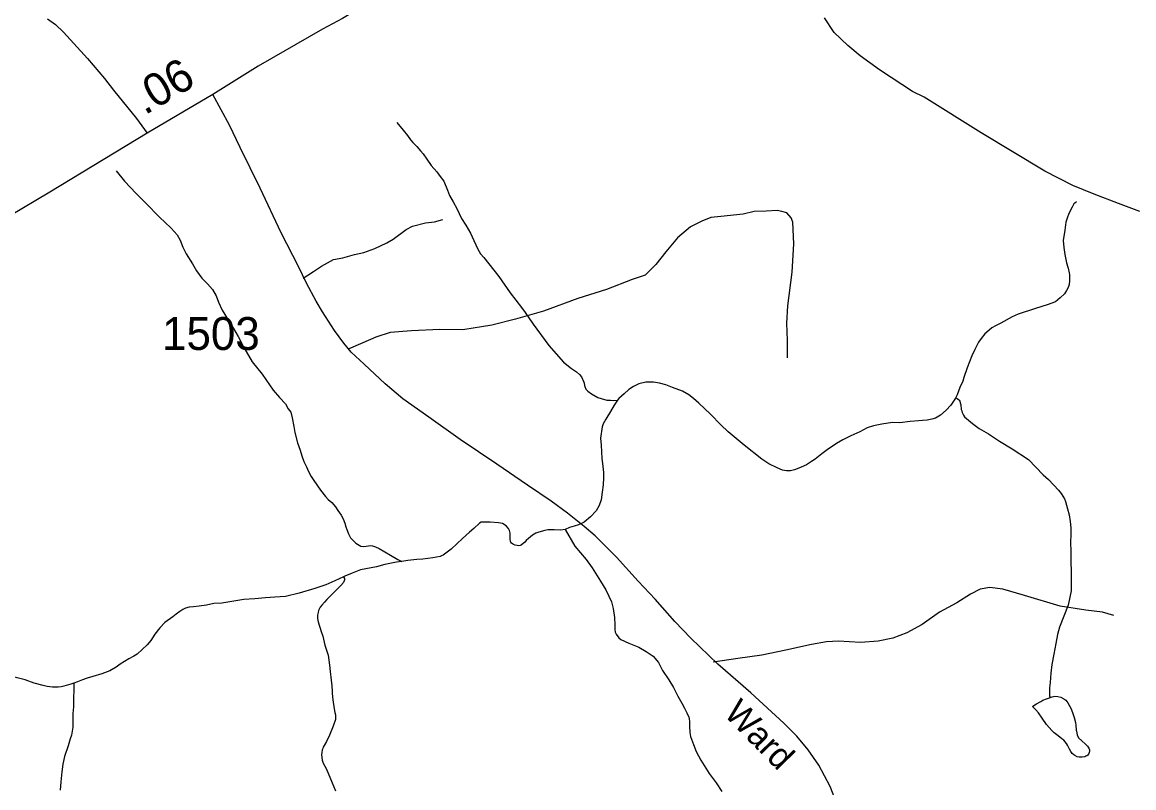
# Model space of a CAD drawing. Extents: x 2220236 to 2384410, y 720751 to 894131.
# Drawn here: x 2314925 to 2319153, y 878296 to 881207 of the extents above; entities that cross this region are included whole.
import ezdxf

# ---------------------------------------------------------------- set-up
doc = ezdxf.new("R2010")
doc.units = 0
for name, color, linetype in [('Exist Boundary Political CountyLine', 7, 'Continuous'), ('Exist Hydrographic Misc Water Feature', 7, 'Continuous'), ('Exist Road Non-System Type 51', 7, 'Continuous'), ('Exist Road Secondary Mileage Hundredths English Label', 7, 'Continuous'), ('Exist Road Secondary Type 51 Attributed', 7, 'Continuous'), ('Exist Road Secondary Type 51 Label', 7, 'Continuous'), ('Exist Road Secondary Type 51 Number Label', 7, 'Continuous')]:
    doc.layers.add(name, color=color, linetype=linetype)

msp = doc.modelspace()

# ---------------------------------------------------------------- linework, layer by layer
at = {"layer": 'Exist Boundary Political CountyLine'}
msp.add_lwpolyline([(2319175.4, 880487.4), (2319095.1, 880518.5), (2319002.6, 880553.5), (2318920.4, 880586.7), (2318814, 880641.4), (2318572.3, 880786.8), (2318355, 880922.5), (2318310.8, 880943.9), (2318230.3, 880997), (2318185.9, 881026.6), (2318111.5, 881079.8), (2318065.1, 881119.3), (2318012.4, 881168.8), (2317975.9, 881224.3)], dxfattribs=at)
at = {"layer": 'Exist Hydrographic Misc Water Feature'}
for points in [[(2316349.9, 880826.6), (2316374, 880796.4), (2316390, 880776.4), (2316401.8, 880760.5), (2316410.1, 880750.3), (2316425.9, 880734.5), (2316440, 880718.7), (2316449.9, 880706.7), (2316463.9, 880686.8), (2316479.9, 880662.9), (2316501.9, 880638.4), (2316514, 880620.9), (2316528, 880602.4), (2316542, 880568.6), (2316550, 880548.3), (2316564, 880524.3), (2316578, 880498.6), (2316596, 880460.8), (2316612, 880436), (2316629.9, 880404.7), (2316641.9, 880376.6), (2316658, 880344.5), (2316667.9, 880326.9), (2316679.9, 880312.5), (2316738.1, 880240.3), (2316780, 880178.8), (2316824, 880122.4), (2316837.9, 880103.9), (2316868, 880058.6), (2316928.1, 879978), (2316984, 879914.7), (2317014, 879890.5), (2317033.1, 879877.3), (2317044.1, 879867.9), (2317051.5, 879858.4), (2317061.3, 879838.2), (2317062.1, 879834.2), (2317063, 879826.1), (2317064, 879821.9), (2317069, 879811.5), (2317076.1, 879804.4), (2317090.1, 879794.4), (2317114.1, 879780.5), (2317126.1, 879776), (2317148.1, 879770.5), (2317161.8, 879769.3), (2317172.6, 879768.9), (2317189.4, 879769.6)], [(2315281.6, 880642.4), (2315313.5, 880602.6), (2315357.6, 880556), (2315393.7, 880520.7), (2315447.6, 880464.7), (2315467.5, 880446.5), (2315491.6, 880424.7), (2315513.7, 880398.4), (2315525.5, 880378.4), (2315535.6, 880352.4), (2315547.7, 880326.7), (2315571.7, 880288.3), (2315587.6, 880261.9), (2315607.7, 880234.2), (2315629.6, 880212), (2315647.7, 880190.6), (2315661.7, 880166.5), (2315671.7, 880142.3), (2315685.7, 880112.5), (2315709.6, 880072.5), (2315727.6, 880042), (2315745.6, 880012.5), (2315767.6, 879970.6), (2315799.6, 879916.1), (2315837.8, 879868.4), (2315865.6, 879828.6), (2315879.7, 879807.9), (2315903.6, 879780.1), (2315925.8, 879756.4), (2315936.6, 879737.2), (2315945.7, 879724.4), (2315951.8, 879702.4), (2315957.8, 879669.9), (2315961.1, 879647), (2315971.7, 879608.2), (2315981.7, 879579.8), (2315987.8, 879557.9), (2315995.7, 879536.2), (2316005.7, 879516), (2316013.8, 879498.3), (2316023.8, 879479.9), (2316033.7, 879463.9), (2316059.7, 879428), (2316077.7, 879404.1), (2316087.8, 879392.1), (2316101.7, 879380.5), (2316115.8, 879363.8), (2316125.7, 879350.2), (2316137.7, 879331.9), (2316145.7, 879318.2), (2316151.7, 879302.1), (2316155.7, 879288.2), (2316159.7, 879277.8), (2316166, 879261.7), (2316173.8, 879246.4), (2316184.3, 879234.6), (2316193.9, 879225.8), (2316199.8, 879222), (2316205.8, 879218.1), (2316212.7, 879215.2), (2316222.4, 879213.9), (2316232.7, 879215.2), (2316241.1, 879216.3), (2316248.9, 879216.6), (2316256.5, 879215.3), (2316267.9, 879211.6), (2316281.7, 879205.6), (2316325.8, 879180.4), (2316353.9, 879164.3), (2316368.2, 879156.7)], [(2318934.5, 880524.9), (2318927.9, 880519.6), (2318925.1, 880516.3), (2318918.7, 880504.4), (2318905.7, 880480.1), (2318898.7, 880462.6), (2318894.7, 880446.8), (2318890.6, 880416.2), (2318884.6, 880376.8), (2318886.6, 880350.4), (2318890.7, 880324.4), (2318894.7, 880304.9), (2318896.6, 880292.6), (2318901.3, 880276.4), (2318902.7, 880272.5), (2318906.6, 880254.4), (2318907.9, 880246.3), (2318908.6, 880240.7), (2318908.6, 880224.3), (2318906.6, 880210.2), (2318902.7, 880198.6), (2318896.6, 880186.8), (2318888.7, 880174.2), (2318872.7, 880158.8), (2318854.7, 880144), (2318822.8, 880132.1), (2318778.5, 880118.7), (2318712.6, 880096.4), (2318690.6, 880086.5), (2318646.6, 880062.5), (2318626.6, 880052.7), (2318612.5, 880044.7), (2318602.6, 880036.1), (2318586.6, 880022.2), (2318572.5, 880004.4), (2318562.5, 879990.2), (2318548.6, 879962.4), (2318536.6, 879938.1), (2318518.5, 879892.4), (2318506.6, 879856.5), (2318502.5, 879842.5), (2318490.5, 879818.2), (2318480.4, 879790.6), (2318475.1, 879778.1)], [(2318475.1, 879778.1), (2318456.7, 879750.4), (2318439.1, 879731.4), (2318417.8, 879713.4), (2318398.4, 879702), (2318384.4, 879698.2), (2318366.6, 879694), (2318348.4, 879692.5), (2318334.4, 879691.9), (2318301.8, 879688.2), (2318262.5, 879684), (2318234.5, 879684.6), (2318194.5, 879678), (2318162.4, 879672.5), (2318138.5, 879664.3), (2318110.5, 879649.9), (2318076.3, 879634.5), (2318046.3, 879618.5), (2318022.3, 879604.5), (2317986.6, 879580.8), (2317966.4, 879566), (2317940.2, 879546.1), (2317927.2, 879536.6), (2317915.4, 879528.7), (2317908.3, 879524.4), (2317888.1, 879515.2), (2317872.4, 879508.1), (2317862.3, 879504.3), (2317846.3, 879501.2), (2317831.7, 879500.6), (2317816.3, 879504), (2317796.2, 879512.4), (2317764.3, 879528.3), (2317738.2, 879546), (2317670.2, 879598.3), (2317610.3, 879649.8), (2317582.1, 879676.7), (2317542.1, 879716.1), (2317498.2, 879758.5), (2317478.2, 879776.7), (2317460.2, 879790.7), (2317436.1, 879804.3), (2317398.1, 879818.4), (2317372.3, 879828.1), (2317348.2, 879834.6), (2317326.2, 879838.5), (2317296.2, 879838), (2317270.1, 879832.1), (2317250, 879822.3), (2317232.1, 879810), (2317214.2, 879794.4), (2317194.1, 879776.4), (2317189.4, 879769.6)], [(2317189.4, 879769.6), (2317176.2, 879750.3), (2317162.1, 879726.7), (2317144.1, 879698.1), (2317134, 879680.5), (2317130.1, 879667.9), (2317124.1, 879625.9), (2317126.2, 879598.2), (2317129.6, 879548.1), (2317131.2, 879528.5), (2317135.6, 879495.1), (2317136.1, 879474.5), (2317134.1, 879448.2), (2317130.1, 879420.2), (2317126.1, 879390.5), (2317118.6, 879368.8), (2317107.6, 879349.5), (2317086.3, 879326.4), (2317062.1, 879305.8), (2317039.9, 879295.9), (2317024, 879290.2), (2317005.8, 879285.5), (2316990.1, 879277.4)], [(2318475.1, 879778.1), (2318476.5, 879778.2), (2318480.6, 879776.8), (2318486.4, 879772), (2318487.9, 879770.5), (2318490.4, 879766.4), (2318492.7, 879760), (2318494.4, 879752.7), (2318496.5, 879734.6), (2318498.2, 879729.1), (2318500.4, 879722.5), (2318505.2, 879712.9), (2318508.5, 879706.5), (2318538.6, 879680.7), (2318564.5, 879662), (2318600.6, 879642.2), (2318642.5, 879614.3), (2318690.6, 879584.3), (2318752.7, 879544.2), (2318808.6, 879486.5), (2318828.6, 879468.5), (2318848.5, 879446.3), (2318866.7, 879428.2), (2318876.6, 879414.6), (2318888.6, 879394.7), (2318892.7, 879384.1), (2318900.6, 879356.6), (2318906.7, 879333.8), (2318910.6, 879308.6), (2318912.6, 879284.1), (2318912.7, 879261.9), (2318912.5, 879226.6), (2318912.7, 879197.8), (2318912.7, 879184), (2318912.7, 879154.4), (2318914.6, 879118.3), (2318914.5, 879086.3), (2318914.6, 879044.5), (2318902.6, 878989.9), (2318886.5, 878948.3), (2318870.6, 878906.6), (2318862.6, 878878.3), (2318856.6, 878844.4), (2318848.6, 878803.9), (2318840.7, 878764.1), (2318836.6, 878731.9), (2318834.7, 878695.8), (2318832.5, 878675.9), (2318832.5, 878645.7), (2318835, 878639.2)], [(2316990.1, 879277.4), (2316972.7, 879275.9), (2316948.1, 879276.5), (2316923.9, 879276.3), (2316912, 879274.2), (2316890.2, 879268.3), (2316878, 879263.8), (2316865.9, 879255.9), (2316858, 879249.8), (2316850, 879243.7), (2316841.9, 879236), (2316836, 879230.1), (2316822.1, 879217.9), (2316818.3, 879217), (2316813.9, 879216), (2316807.1, 879216.5), (2316800, 879217.8), (2316792.7, 879220.9), (2316785.9, 879226.3), (2316783.2, 879229.5), (2316782.1, 879231.9), (2316780, 879242.6), (2316780, 879254), (2316780, 879263.8), (2316777.9, 879274.3), (2316774, 879282.4), (2316765.2, 879292), (2316752, 879300.5), (2316743.4, 879302.5), (2316735.9, 879303.8), (2316704, 879305.9), (2316680, 879306.5), (2316670.6, 879305.4), (2316664, 879301.7), (2316642, 879282), (2316625.9, 879268.1), (2316599.9, 879244.2), (2316555.9, 879203.8), (2316535.8, 879188.2), (2316525.5, 879180.4), (2316518.8, 879177.7), (2316513.9, 879175.9), (2316485.9, 879169.7), (2316448.9, 879165), (2316425.9, 879164.1), (2316391.9, 879160.1), (2316368.2, 879156.7)], [(2316990.1, 879277.4), (2317026.1, 879214.1), (2317070.2, 879164.1), (2317092.1, 879132.2), (2317124, 879081.9), (2317143.9, 879048.3), (2317156.1, 879024.2), (2317166, 879002.3), (2317172, 878978), (2317178, 878943.8), (2317178.2, 878915.8), (2317178.1, 878897.8), (2317180.2, 878887.3), (2317184.1, 878880), (2317194.4, 878865.7), (2317202.1, 878860.2), (2317232.1, 878845.8), (2317270.1, 878830.1), (2317298.2, 878814.1), (2317324.1, 878796.3), (2317344.2, 878771.8), (2317360.2, 878742), (2317384.1, 878706), (2317402.1, 878676.5), (2317418, 878644.3), (2317434.1, 878617.8), (2317444.1, 878597.8), (2317450.2, 878585.6), (2317452.8, 878580.9), (2317460.1, 878564), (2317461.4, 878557.5), (2317462.2, 878547.5), (2317462.1, 878540.3), (2317462.5, 878529.5), (2317464.1, 878505.8), (2317466.1, 878490.2), (2317478.2, 878459.7), (2317488.1, 878433.7), (2317506.1, 878400), (2317538.1, 878349.7), (2317564.2, 878313.8), (2317586.1, 878281.9)], [(2316368.2, 879156.7), (2316347.9, 879154.3), (2316303.9, 879144.3), (2316271.8, 879136.3), (2316211.9, 879124.1), (2316179.7, 879112), (2316151.8, 879100.2), (2316146.9, 879097.6)], [(2316146.9, 879097.6), (2316113.7, 879082.2), (2316079.7, 879067.8), (2316037.7, 879053.7), (2315977.8, 879035.6), (2315925.7, 879023.7), (2315885.6, 879020.5), (2315849.7, 879018.2), (2315809.6, 879013.9), (2315767.7, 879012.2), (2315683.6, 878998.2), (2315653.7, 878996.1), (2315625.5, 878990), (2315597.7, 878986.4), (2315575.5, 878983.9), (2315559.6, 878982.5), (2315545, 878978.5), (2315535.5, 878974.1), (2315523.5, 878966.2), (2315509.5, 878955.8), (2315497.5, 878946.1), (2315467.6, 878923.7), (2315447.6, 878904.1), (2315429.5, 878880.3), (2315413.5, 878855.8), (2315399.6, 878839.7), (2315361.5, 878803.7), (2315349.6, 878795.8), (2315329.6, 878786), (2315313.6, 878776.1), (2315297.6, 878765.7), (2315281.4, 878754.4), (2315257.4, 878740.2), (2315227.5, 878728.4), (2315193.1, 878718.7), (2315171.5, 878712.1), (2315153.4, 878705.7), (2315134.9, 878698.4), (2315121.5, 878693.6)], [(2316146.9, 879097.6), (2316149.8, 879091.9), (2316149.8, 879086.1), (2316146.4, 879077), (2316136.7, 879064.4), (2316113.8, 879042), (2316096.1, 879024.9), (2316083.8, 879012.2), (2316073.8, 879001.8), (2316063.7, 878990), (2316057.8, 878982.3), (2316051.7, 878969.8), (2316049.8, 878962.4), (2316047.6, 878952.3), (2316047.6, 878939.3), (2316049.7, 878926.2), (2316061.8, 878889.8), (2316067.7, 878871.9), (2316075.7, 878837.8), (2316087.7, 878799.7), (2316093.6, 878762.3), (2316095.6, 878737.8), (2316099.6, 878704.3), (2316101.7, 878683.8), (2316103.8, 878661.7), (2316103.7, 878654.3), (2316105.7, 878629.7), (2316111.7, 878595.6), (2316113.9, 878581.6), (2316115.8, 878573.5), (2316115.7, 878555.5), (2316107.8, 878529.8), (2316093.8, 878495.6), (2316081.7, 878472.1), (2316073.2, 878456.9), (2316069.8, 878450.4), (2316067.8, 878445.3), (2316065.6, 878440.2), (2316063.7, 878429.5), (2316062.8, 878420.5), (2316063.6, 878412.3), (2316065.7, 878400), (2316069.7, 878389.6), (2316081.7, 878366.2), (2316103.6, 878313.9), (2316115.7, 878284)], [(2315121.5, 878693.6), (2315109.4, 878689.9), (2315083.3, 878682.2), (2315072.2, 878679.4), (2315061.5, 878678.1), (2315049.9, 878677.7), (2315039.5, 878678), (2315019.6, 878680.4), (2315004, 878684), (2314969.4, 878694), (2314935.3, 878705.8), (2314905.3, 878714.3), (2314875.4, 878722.1), (2314855.4, 878726.3), (2314828.1, 878729.2)], [(2315121.5, 878693.6), (2315121.3, 878682.2), (2315121.4, 878675.6), (2315121.4, 878661.6), (2315119.5, 878644.3), (2315119.5, 878633.7), (2315119.5, 878604.1), (2315117.4, 878577.8), (2315117.4, 878558.2), (2315117.3, 878526.2), (2315111.4, 878495.5), (2315107.3, 878482.1), (2315099.4, 878455.6), (2315085.3, 878414), (2315079.5, 878386), (2315075.5, 878356.2), (2315071.4, 878318.2), (2315069.4, 878286.1)], [(2318835, 878639.2), (2318842.5, 878641.9), (2318852.6, 878644), (2318864.3, 878642.8), (2318874.6, 878640.1), (2318886.6, 878633.9), (2318894.7, 878628.5), (2318902.2, 878619), (2318914.6, 878595.7), (2318922.5, 878573.8), (2318925.5, 878563.3), (2318930.5, 878543.9), (2318932.5, 878534), (2318933.9, 878515.2), (2318934.5, 878510.3), (2318937.2, 878497.4), (2318942.5, 878486), (2318954.6, 878474.3), (2318968.5, 878461.6), (2318976.7, 878453.8), (2318981.7, 878446.6), (2318984.4, 878440.3), (2318984.6, 878436.1), (2318983.5, 878429.4), (2318980.5, 878423.7), (2318977.8, 878420.2), (2318973.7, 878417.6), (2318970.6, 878415.9), (2318966.5, 878413.9), (2318956.6, 878411.9), (2318950.8, 878411.7), (2318944.6, 878411.4), (2318936.7, 878413.7), (2318928.5, 878418.2), (2318924.2, 878421.4), (2318918.6, 878426), (2318913, 878433.9), (2318908.5, 878442), (2318900.6, 878458), (2318896.6, 878464.5), (2318891.7, 878470.9), (2318886.7, 878476.5), (2318878.5, 878481.7), (2318864.8, 878492.8), (2318850.3, 878505.2), (2318840.5, 878513.8), (2318820.6, 878536), (2318804.4, 878559.9), (2318790.8, 878580.8), (2318780.5, 878591.8), (2318767.2, 878604.4), (2318772.2, 878608.6), (2318782.8, 878614.9), (2318798.6, 878623.7), (2318806.6, 878628.3), (2318820.6, 878633.6), (2318832.6, 878638.3), (2318835, 878639.2)]]:
    msp.add_lwpolyline(points, dxfattribs=at)
at = {"layer": 'Exist Road Non-System Type 51'}
for points in [[(2317835.2, 879930.3), (2317835.2, 879997.1), (2317833.4, 880062.2), (2317837, 880128.9), (2317852.8, 880257.3), (2317859.8, 880364.5), (2317856.3, 880447.1), (2317849.2, 880462.9), (2317833.4, 880482.2), (2317814.1, 880487.5), (2317796.6, 880491), (2317754.4, 880489.3), (2317708.7, 880487.5), (2317666.6, 880477), (2317582.3, 880468.2), (2317543.6, 880464.7), (2317510.2, 880450.6), (2317466.3, 880429.5), (2317417.1, 880387.3), (2317373.2, 880334.6), (2317334.6, 880285.4), (2317294.2, 880245), (2317245, 880229.1), (2317146.6, 880190.5), (2317037.7, 880157.1), (2316907.8, 880107.9), (2316800.6, 880078), (2316711, 880055.1), (2316600.4, 880037.6), (2316512.5, 880039.3), (2316405.4, 880034), (2316323.7, 880027), (2316269.3, 880009.4), (2316220.1, 879988.3), (2316163.9, 879963.7)], [(2315993.5, 880234.4), (2316033.1, 880259.9), (2316062.9, 880280.1), (2316108.5, 880304.6), (2316144.5, 880310.8), (2316188.4, 880323.5), (2316224.2, 880331.7), (2316266.1, 880346.2), (2316311.8, 880368.7), (2316335.6, 880382.9), (2316385.1, 880419.6), (2316409, 880431.7), (2316458.9, 880444.2), (2316492.8, 880448.6), (2316524.8, 880456.9)], [(2319076.2, 878951.3), (2319034, 878963.6), (2318970.8, 878970.7), (2318872.4, 878986.5), (2318737.2, 879026.9), (2318654.6, 879051.5), (2318605.4, 879056.8), (2318568.5, 879051.5), (2318531.7, 879032.2), (2318479, 878998.8), (2318414, 878963.6), (2318347.2, 878916.2), (2318289.3, 878884.5), (2318236.6, 878865.2), (2318180.4, 878852.9), (2318113.6, 878847.6), (2318029.3, 878852.9), (2317983.6, 878851.1), (2317927.4, 878840.6), (2317829, 878819.5), (2317737.7, 878800.2), (2317646.4, 878787.9), (2317552.4, 878773.8)]]:
    msp.add_lwpolyline(points, dxfattribs=at)
at = {"layer": 'Exist Road Secondary Type 51 Attributed'}
for points in [[(2317454.5, 882221), (2317374.3, 882171.8), (2317311.9, 882117.1), (2317168.4, 881981.1), (2317062.7, 881880.9), (2316953.1, 881771.3), (2316868.2, 881701.4), (2316713.3, 881590), (2316617, 881520.1), (2316322.5, 881331.1), (2316143.1, 881221.5), (2316066.2, 881181.1), (2315822.1, 881039.8), (2315650, 880933.1)], [(2315021.1, 881220.9), (2315051.3, 881198.4), (2315081.5, 881170.1), (2315173.3, 881069.3), (2315237.9, 880992.9), (2315271.3, 880949.2), (2315359.3, 880841.3), (2315399.5, 880785.4)], [(2315650, 880933.1), (2315399.5, 880785.4)], [(2318049.8, 878167.1), (2317998.4, 878300.8), (2317954.7, 878381.7), (2317913.6, 878439.5), (2317871.2, 878492.2), (2317821.1, 878541), (2317695.9, 878656.6), (2317570, 878765.8), (2317467.2, 878864.7), (2317406.8, 878927.7), (2317332.3, 879012.5), (2317267.4, 879081.9), (2317185.2, 879173.1), (2317104.3, 879254), (2317061.9, 879290), (2316998.9, 879340.1), (2316936, 879386.3), (2316846, 879446.7), (2316729.8, 879526.4), (2316591, 879620.1), (2316471.5, 879704.9), (2316372.6, 879775.6), (2316304.5, 879832.1), (2316225.5, 879906.6), (2316175.4, 879952.9), (2316148.4, 879986.3), (2316112.5, 880035.1), (2316066.2, 880105.8), (2316043.1, 880146.9), (2316005.8, 880215), (2315975, 880277.9), (2315910.1, 880406.4), (2315829.2, 880576), (2315753.4, 880731.4), (2315712.9, 880816.2), (2315650, 880933.1)], [(2315399.5, 880785.4), (2315030.1, 880560.6), (2314721.8, 880378.1)]]:
    msp.add_lwpolyline(points, dxfattribs=at)

# ---------------------------------------------------------------- texts
at = {"layer": 'Exist Road Secondary Mileage Hundredths English Label'}
msp.add_text('.06', height=125, rotation=30.5297, dxfattribs=at).set_placement((2315390.5, 880852.6))
at = {"layer": 'Exist Road Secondary Type 51 Label'}
msp.add_text('Ward', height=95, rotation=314.3313, dxfattribs=at).set_placement((2317589.5, 878574))
at = {"layer": 'Exist Road Secondary Type 51 Number Label'}
msp.add_text('1503', height=125, dxfattribs=at).set_placement((2315456.3, 879960.9))

doc.saveas('drawing.dxf')
